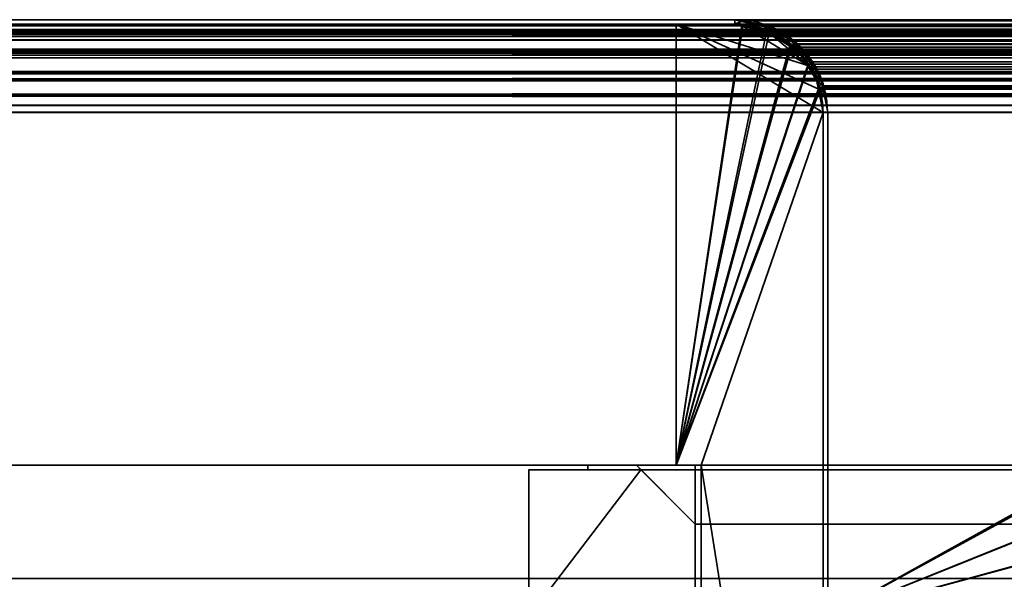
# Model space of a CAD drawing. Header units: millimetres. Extents: x -508 to 6708, y -115 to 193.
# Tile 725 of 1056: x 2562 to 2595, y 174 to 193. Entities that reach past the tile are written whole.
import ezdxf

# ---------------------------------------------------------------- set-up
doc = ezdxf.new("R2010")
doc.units = ezdxf.units.MM
doc.layers.add('151', color=7, linetype='Continuous', true_color=0xffffff)

# ---------------------------------------------------------------- blocks, each defined once
blk = doc.blocks.new('UG_SURFACE_219')
at = {"layer": '151', "color": 14, "linetype": 'Continuous', "lineweight": 35}
for points in [[(2578.85, 173.15, -4.75), (2578.85, 178.15, -4.75), (2582.65, 178.15, -4.75)], [(2582.65, 178.15, -4.75), (2584.5, 176.3, -4.75), (2584.5, 173.15, -4.75), (2578.85, 173.15, -4.75)], [(2578.85, 173.15, 2028.4), (2584.5, 173.15, 2022.75), (2584.5, 176.3, 2022.75), (2582.65, 178.15, 2024.6)], [(2582.65, 178.15, 2024.6), (2578.85, 178.15, 2028.4), (2578.85, 173.15, 2028.4)], [(2578.85, 173.15, 2028.4), (2578.85, 178.15, 2028.4), (2578.85, 178.15, -4.75), (2578.85, 173.15, -4.75)], [(2582.65, 178.15, 2024.6), (2582.65, 178.15, -4.75), (2578.85, 178.15, -4.75), (2578.85, 178.15, 2028.4)], [(2584.5, 176.3, 2022.75), (2584.5, 176.3, -4.75), (2582.65, 178.15, -4.75), (2582.65, 178.15, 2024.6)], [(2584.5, 176.3, 2022.75), (2584.5, 173.15, 2022.75), (2584.5, 173.15, -4.75), (2584.5, 176.3, -4.75)], [(2578.85, 173.15, 2028.4), (2578.85, 173.15, -4.75), (2584.5, 173.15, -4.75), (2584.5, 173.15, 2022.75)]]:
    blk.add_3dface(points, dxfattribs=at)
blk = doc.blocks.new('UG_SURFACE_220')
at = {"layer": '151', "color": 7, "linetype": 'Continuous', "lineweight": 35}
for points in [[(2582.5, 178.3, -4.75), (2582.65, 178.15, -4.75), (2580.85, 178.15, -4.75), (2580.85, 178.3, -4.75)], [(2580.85, 178.15, -4.75), (2580.85, 178.15, 2026.4), (2580.85, 178.3, 2026.4), (2580.85, 178.3, -4.75)], [(2582.5, 178.3, 2024.75), (2582.5, 178.3, -4.75), (2580.85, 178.3, -4.75), (2580.85, 178.3, 2026.4)], [(2582.65, 178.15, 2024.6), (2582.5, 178.3, 2024.75), (2580.85, 178.3, 2026.4), (2580.85, 178.15, 2026.4)], [(2582.65, 178.15, -4.75), (2582.5, 178.3, -4.75), (2582.5, 178.3, 2024.75), (2582.65, 178.15, 2024.6)], [(2582.65, 178.15, 2024.6), (2580.85, 178.15, 2026.4), (2580.85, 178.15, -4.75), (2582.65, 178.15, -4.75)]]:
    blk.add_3dface(points, dxfattribs=at)
blk = doc.blocks.new('UG_SURFACE_223')
at = {"layer": '151', "color": 14, "linetype": 'Continuous', "lineweight": 35}
for points in [[(2589, 173.15, -4.75), (2589, 178.15, -4.75), (2595.85, 178.15, -4.75), (2597.432, 177.835, -4.75)], [(2589, 173.15, 2018.25), (2589, 178.15, 2018.25), (2589, 178.15, -4.75), (2589, 173.15, -4.75)], [(2595.85, 178.15, 2011.4), (2595.85, 178.15, -4.75), (2589, 178.15, -4.75), (2589, 178.15, 2018.25)], [(2597.425, 177.748, 2009.826), (2595.85, 178.15, 2011.4), (2589, 178.15, 2018.25), (2589, 173.15, 2018.25)], [(2595.85, 178.15, -4.75), (2595.85, 178.15, 2011.4), (2597.425, 177.748, 2009.826)], [(2597.425, 177.748, 2009.826), (2597.432, 177.835, -4.75), (2595.85, 178.15, -4.75)], [(2589, 173.15, -4.75), (2597.432, 177.835, -4.75), (2597.763, 177.769, -4.75), (2598.773, 177.094, -4.75)], [(2589, 173.15, 2018.25), (2598.782, 177.074, 2008.468), (2598.248, 177.538, 2009.002), (2597.425, 177.748, 2009.826)], [(2597.763, 177.769, -4.75), (2597.432, 177.835, -4.75), (2597.425, 177.748, 2009.826)], [(2597.763, 177.769, -4.75), (2597.425, 177.748, 2009.826), (2598.248, 177.538, 2009.002)], [(2598.248, 177.538, 2009.002), (2598.773, 177.094, -4.75), (2597.763, 177.769, -4.75)], [(2598.248, 177.538, 2009.002), (2598.782, 177.074, 2008.468), (2598.773, 177.094, -4.75)], [(2598.773, 177.094, -4.75), (2599.385, 176.686, -4.75), (2599.794, 176.074, -4.75), (2589, 173.15, -4.75)], [(2599.866, 176.12, 2007.384), (2599.854, 176.145, 2007.396), (2598.782, 177.074, 2008.468), (2589, 173.15, 2018.25)], [(2599.385, 176.686, -4.75), (2598.773, 177.094, -4.75), (2598.782, 177.074, 2008.468)], [(2599.385, 176.686, -4.75), (2598.782, 177.074, 2008.468), (2599.854, 176.145, 2007.396)], [(2599.854, 176.145, 2007.396), (2599.794, 176.074, -4.75), (2599.385, 176.686, -4.75)], [(2589, 173.15, 2018.25), (2600.567, 174.772, 2006.683), (2599.866, 176.12, 2007.384)], [(2599.794, 176.074, -4.75), (2600.469, 175.063, -4.75), (2600.528, 174.772, -4.75), (2589, 173.15, -4.75)], [(2599.854, 176.145, 2007.396), (2599.866, 176.12, 2007.384), (2599.794, 176.074, -4.75)], [(2600.469, 175.063, -4.75), (2599.794, 176.074, -4.75), (2599.866, 176.12, 2007.384)], [(2600.469, 175.063, -4.75), (2599.866, 176.12, 2007.384), (2600.567, 174.772, 2006.683)], [(2600.567, 174.772, 2006.683), (2600.528, 174.772, -4.75), (2600.469, 175.063, -4.75)], [(2589, 173.15, -4.75), (2600.528, 174.772, -4.75), (2600.79, 173.452, -4.75)], [(2589, 173.15, 2018.25), (2600.802, 173.45, 2006.448), (2600.603, 174.703, 2006.647), (2600.567, 174.772, 2006.683)], [(2600.528, 174.772, -4.75), (2600.567, 174.772, 2006.683), (2600.603, 174.703, 2006.647)], [(2600.603, 174.703, 2006.647), (2600.79, 173.452, -4.75), (2600.528, 174.772, -4.75)], [(2600.603, 174.703, 2006.647), (2600.802, 173.45, 2006.448), (2600.79, 173.452, -4.75)], [(2600.79, 173.452, -4.75), (2600.85, 173.15, -4.75), (2589, 173.15, -4.75)], [(2589, 173.15, 2018.25), (2600.85, 173.15, 2006.4), (2600.802, 173.45, 2006.448)], [(2600.79, 173.452, -4.75), (2600.802, 173.45, 2006.448), (2600.85, 173.15, 2006.4)], [(2600.85, 173.15, 2006.4), (2600.85, 173.15, -4.75), (2600.79, 173.452, -4.75)], [(2589, 173.15, 2018.25), (2589, 173.15, -4.75), (2600.85, 173.15, -4.75), (2600.85, 173.15, 2006.4)]]:
    blk.add_3dface(points, dxfattribs=at)
blk = doc.blocks.new('UG_SURFACE_224')
at = {"layer": '151', "color": 7, "linetype": 'Continuous', "lineweight": 35}
for points in [[(2589, 178.3, -4.75), (2595.85, 178.3, -4.75), (2595.85, 178.15, -4.75), (2589, 178.15, -4.75)], [(2589, 178.3, 2018.25), (2589, 178.3, -4.75), (2589, 178.15, -4.75), (2589, 178.15, 2018.25)], [(2589, 178.3, 2018.25), (2595.85, 178.3, 2011.4), (2595.85, 178.3, -4.75), (2589, 178.3, -4.75)], [(2595.85, 178.3, 2011.4), (2589, 178.3, 2018.25), (2589, 178.15, 2018.25), (2595.85, 178.15, 2011.4)], [(2589, 178.15, 2018.25), (2589, 178.15, -4.75), (2595.85, 178.15, -4.75), (2595.85, 178.15, 2011.4)]]:
    blk.add_3dface(points, dxfattribs=at)
blk = doc.blocks.new('UG_SURFACE_227')
at = {"layer": '151', "color": 7, "linetype": 'Continuous', "lineweight": 35}
for points in [[(3411, 178.3, 2018.25), (2589, 178.3, 2018.25), (2589, 178.15, 2018.25), (3411, 178.15, 2018.25)], [(3404.15, 178.3, 2011.4), (2595.85, 178.3, 2011.4), (2589, 178.3, 2018.25), (3411, 178.3, 2018.25)], [(2595.85, 178.15, 2011.4), (2589, 178.15, 2018.25), (2589, 178.3, 2018.25), (2595.85, 178.3, 2011.4)], [(3404.15, 178.15, 2011.4), (3411, 178.15, 2018.25), (2589, 178.15, 2018.25), (2595.85, 178.15, 2011.4)]]:
    blk.add_3dface(points, dxfattribs=at)
blk = doc.blocks.new('UG_SURFACE_229')
at = {"layer": '151', "color": 14, "linetype": 'Continuous', "lineweight": 35}
for points in [[(2600.85, 173.15, 2006.4), (2589, 173.15, 2018.25), (2589, 178.15, 2018.25), (2595.85, 178.15, 2011.4)], [(3411, 173.15, 2018.25), (3411, 178.15, 2018.25), (2589, 178.15, 2018.25), (2589, 173.15, 2018.25)], [(3411, 178.15, 2018.25), (3404.15, 178.15, 2011.4), (2595.85, 178.15, 2011.4), (2589, 178.15, 2018.25)]]:
    blk.add_3dface(points, dxfattribs=at)
blk = doc.blocks.new('UG_SURFACE_230')
at = {"layer": '151', "color": 14, "linetype": 'Continuous', "lineweight": 35}
for points in [[(3421.15, 178.15, 2028.4), (3417.35, 178.15, 2024.6), (2582.65, 178.15, 2024.6), (2578.85, 178.15, 2028.4)], [(3421.15, 173.15, 2028.4), (3421.15, 178.15, 2028.4), (2578.85, 178.15, 2028.4), (2578.85, 173.15, 2028.4)], [(2578.85, 173.15, 2028.4), (2578.85, 178.15, 2028.4), (2582.65, 178.15, 2024.6)], [(2582.65, 178.15, 2024.6), (2584.5, 176.3, 2022.75), (2584.5, 173.15, 2022.75), (2578.85, 173.15, 2028.4)], [(3415.5, 176.3, 2022.75), (2584.5, 176.3, 2022.75), (2582.65, 178.15, 2024.6), (3417.35, 178.15, 2024.6)], [(3415.5, 176.3, 2022.75), (3415.5, 173.15, 2022.75), (2584.5, 173.15, 2022.75), (2584.5, 176.3, 2022.75)]]:
    blk.add_3dface(points, dxfattribs=at)
blk = doc.blocks.new('UG_SURFACE_231')
at = {"layer": '151', "color": 252, "linetype": 'Continuous', "lineweight": 35}
for points in [[(2584.5, 178.3, -4.75), (2584.5, 176.3, -4.75), (2582.5, 178.3, -4.75)], [(2582.5, 178.3, -4.75), (2584.5, 176.3, -4.75), (2584.5, 176.3, 2022.75), (2582.5, 178.3, 2024.75)], [(2582.5, 178.3, 2024.75), (2584.5, 176.3, 2022.75), (3415.5, 176.3, 2022.75), (3417.5, 178.3, 2024.75)], [(2582.5, 178.3, 2024.75), (3417.5, 178.3, 2024.75), (3415.5, 178.3, 2022.75), (2584.5, 178.3, 2022.75)], [(2584.5, 178.3, 2022.75), (2584.5, 178.3, -4.75), (2582.5, 178.3, -4.75), (2582.5, 178.3, 2024.75)], [(2584.5, 176.3, -4.75), (2584.5, 178.3, -4.75), (2584.5, 178.3, 2022.75), (2584.5, 176.3, 2022.75)], [(2584.5, 176.3, 2022.75), (2584.5, 178.3, 2022.75), (3415.5, 178.3, 2022.75), (3415.5, 176.3, 2022.75)]]:
    blk.add_3dface(points, dxfattribs=at)
blk = doc.blocks.new('UG_SURFACE_232')
at = {"layer": '151', "color": 7, "linetype": 'Continuous', "lineweight": 35}
for points in [[(2580.85, 178.15, 2026.4), (3419.15, 178.15, 2026.4), (3419.15, 178.3, 2026.4), (2580.85, 178.3, 2026.4)], [(3419.15, 178.3, 2026.4), (3417.5, 178.3, 2024.75), (2582.5, 178.3, 2024.75), (2580.85, 178.3, 2026.4)], [(2580.85, 178.15, 2026.4), (2580.85, 178.3, 2026.4), (2582.5, 178.3, 2024.75), (2582.65, 178.15, 2024.6)], [(2582.65, 178.15, 2024.6), (2582.5, 178.3, 2024.75), (3417.5, 178.3, 2024.75), (3417.35, 178.15, 2024.6)], [(3419.15, 178.15, 2026.4), (2580.85, 178.15, 2026.4), (2582.65, 178.15, 2024.6), (3417.35, 178.15, 2024.6)]]:
    blk.add_3dface(points, dxfattribs=at)
blk = doc.blocks.new('UG_SURFACE_241')
at = {"layer": '151', "color": 7, "linetype": 'Continuous', "lineweight": 35}
for points in [[(2585.85, 193.45, 2021.4), (2585.85, 193.45, -4.75), (2531.85, 193.45, -4.75), (2531.85, 193.45, 2075.4)], [(2531.85, 193.45, -4.75), (2585.85, 193.45, -4.75), (2585.85, 193.3, -4.75), (2531.85, 193.3, -4.75)], [(2531.85, 193.3, 2075.4), (2585.85, 193.3, 2021.4), (2585.85, 193.45, 2021.4), (2531.85, 193.45, 2075.4)], [(2585.85, 193.45, 2021.4), (2586.929, 193.246, -4.75), (2586.022, 193.418, -4.75)], [(2586.929, 193.246, -4.75), (2585.85, 193.45, 2021.4), (2587, 193.156, 2020.25)], [(2586.022, 193.418, -4.75), (2585.85, 193.45, -4.75), (2585.85, 193.45, 2021.4)], [(2586.014, 193.269, -4.75), (2585.85, 193.3, -4.75), (2585.85, 193.45, -4.75), (2586.022, 193.418, -4.75)], [(2587, 193.156, 2020.25), (2585.85, 193.45, 2021.4), (2585.85, 193.3, 2021.4), (2586.948, 193.037, 2020.302)], [(2586.877, 193.103, -4.75), (2586.014, 193.269, -4.75), (2586.022, 193.418, -4.75), (2586.929, 193.246, -4.75)], [(2585.85, 193.3, 2021.4), (2531.85, 193.3, 2075.4), (2531.85, 193.3, -4.75), (2585.85, 193.3, -4.75)], [(2585.85, 193.3, -4.75), (2586.014, 193.269, -4.75), (2586.948, 193.037, 2020.302)], [(2586.948, 193.037, 2020.302), (2585.85, 193.3, 2021.4), (2585.85, 193.3, -4.75)], [(2586.014, 193.269, -4.75), (2586.877, 193.103, -4.75), (2586.948, 193.037, 2020.302)], [(2586.946, 193.09, -4.75), (2586.877, 193.103, -4.75), (2586.929, 193.246, -4.75), (2587, 193.233, -4.75)], [(2586.948, 193.037, 2020.302), (2586.877, 193.103, -4.75), (2586.946, 193.09, -4.75)], [(2587, 193.156, 2020.25), (2587, 193.233, -4.75), (2586.929, 193.246, -4.75)], [(2586.952, 193.086, -4.75), (2586.946, 193.09, -4.75), (2587, 193.233, -4.75), (2587.008, 193.227, -4.75)], [(2586.946, 193.09, -4.75), (2586.952, 193.086, -4.75), (2586.948, 193.037, 2020.302)], [(2586.948, 193.037, 2020.302), (2587.21, 192.974, 2020.04), (2587.361, 193.064, 2019.889), (2587, 193.156, 2020.25)], [(2587.21, 192.974, 2020.04), (2586.948, 193.037, 2020.302), (2586.952, 193.086, -4.75)], [(2587.008, 193.227, -4.75), (2587.735, 192.751, -4.75), (2587.645, 192.634, -4.75), (2586.952, 193.086, -4.75)], [(2586.952, 193.086, -4.75), (2587.645, 192.634, -4.75), (2587.964, 192.402, 2019.286)], [(2587.964, 192.402, 2019.286), (2587.21, 192.974, 2020.04), (2586.952, 193.086, -4.75)], [(2587, 193.156, 2020.25), (2587.008, 193.227, -4.75), (2587, 193.233, -4.75)], [(2587.735, 192.751, -4.75), (2587.008, 193.227, -4.75), (2587, 193.156, 2020.25)], [(2587.735, 192.751, -4.75), (2587, 193.156, 2020.25), (2587.361, 193.064, 2019.889)], [(2588.051, 192.466, 2019.199), (2587.361, 193.064, 2019.889), (2587.21, 192.974, 2020.04), (2587.964, 192.402, 2019.286)], [(2587.361, 193.064, 2019.889), (2588.077, 192.527, -4.75), (2587.735, 192.751, -4.75)], [(2587.361, 193.064, 2019.889), (2588.051, 192.466, 2019.199), (2588.077, 192.527, -4.75)], [(2587.971, 192.421, -4.75), (2587.645, 192.634, -4.75), (2587.735, 192.751, -4.75), (2588.077, 192.527, -4.75)], [(2587.645, 192.634, -4.75), (2587.971, 192.421, -4.75), (2587.964, 192.402, 2019.286)], [(2587.964, 192.402, 2019.286), (2588.06, 192.329, 2019.19), (2588.051, 192.466, 2019.199)], [(2588.06, 192.329, 2019.19), (2587.964, 192.402, 2019.286), (2587.971, 192.421, -4.75)], [(2588.077, 192.527, -4.75), (2588.372, 192.086, -4.75), (2588.253, 192.002, -4.75), (2587.971, 192.421, -4.75)], [(2587.971, 192.421, -4.75), (2588.554, 191.599, 2018.696), (2588.06, 192.329, 2019.19)], [(2587.971, 192.421, -4.75), (2588.253, 192.002, -4.75), (2588.622, 191.393, 2018.628)], [(2588.622, 191.393, 2018.628), (2588.554, 191.599, 2018.696), (2587.971, 192.421, -4.75)], [(2588.372, 192.086, -4.75), (2588.077, 192.527, -4.75), (2588.051, 192.466, 2019.199)], [(2588.051, 192.466, 2019.199), (2588.763, 191.499, -4.75), (2588.372, 192.086, -4.75)], [(2588.763, 191.499, -4.75), (2588.051, 192.466, 2019.199), (2588.372, 192.187, 2018.878)], [(2588.372, 192.187, 2018.878), (2588.051, 192.466, 2019.199), (2588.06, 192.329, 2019.19), (2588.554, 191.599, 2018.696)], [(2588.605, 191.48, -4.75), (2588.253, 192.002, -4.75), (2588.372, 192.086, -4.75), (2588.763, 191.499, -4.75)], [(2588.372, 192.187, 2018.878), (2588.771, 191.458, -4.75), (2588.763, 191.499, -4.75)], [(2588.372, 192.187, 2018.878), (2588.76, 191.44, 2018.49), (2588.771, 191.458, -4.75)], [(2588.554, 191.599, 2018.696), (2588.76, 191.44, 2018.49), (2588.372, 192.187, 2018.878)], [(2588.253, 192.002, -4.75), (2588.605, 191.48, -4.75), (2588.622, 191.393, 2018.628)], [(2588.76, 191.44, 2018.49), (2588.554, 191.599, 2018.696), (2588.622, 191.393, 2018.628)], [(2588.622, 191.401, -4.75), (2588.605, 191.48, -4.75), (2588.763, 191.499, -4.75), (2588.771, 191.458, -4.75)], [(2588.605, 191.48, -4.75), (2588.622, 191.401, -4.75), (2588.622, 191.393, 2018.628)], [(2588.771, 191.458, -4.75), (2588.813, 191.246, -4.75), (2588.664, 191.199, -4.75), (2588.622, 191.401, -4.75)], [(2588.622, 191.393, 2018.628), (2588.795, 190.871, 2018.455), (2588.844, 191.279, 2018.406), (2588.76, 191.44, 2018.49)], [(2588.622, 191.401, -4.75), (2588.664, 191.199, -4.75), (2588.85, 190.3, 2018.4)], [(2588.85, 190.3, 2018.4), (2588.795, 190.871, 2018.455), (2588.622, 191.401, -4.75)], [(2588.795, 190.871, 2018.455), (2588.622, 191.393, 2018.628), (2588.622, 191.401, -4.75)], [(2588.813, 191.246, -4.75), (2588.771, 191.458, -4.75), (2588.76, 191.44, 2018.49)], [(2588.813, 191.246, -4.75), (2588.76, 191.44, 2018.49), (2588.844, 191.279, 2018.406)], [(2588.85, 190.3, -4.75), (2588.664, 191.199, -4.75), (2588.813, 191.246, -4.75), (2589, 190.3, -4.75)], [(2588.664, 191.199, -4.75), (2588.85, 190.3, -4.75), (2588.85, 190.3, 2018.4)], [(2589, 190.3, 2018.25), (2588.844, 191.279, 2018.406), (2588.795, 190.871, 2018.455), (2588.85, 190.3, 2018.4)], [(2588.844, 191.279, 2018.406), (2589, 190.3, -4.75), (2588.813, 191.246, -4.75)], [(2588.844, 191.279, 2018.406), (2589, 190.3, 2018.25), (2589, 190.3, -4.75)], [(2589, 190.3, -4.75), (2589, 152.3, -4.75), (2588.85, 152.3, -4.75), (2588.85, 190.3, -4.75)], [(2588.85, 152.3, 2018.4), (2588.85, 190.3, 2018.4), (2588.85, 190.3, -4.75), (2588.85, 152.3, -4.75)], [(2588.85, 190.3, 2018.4), (2588.85, 152.3, 2018.4), (2589, 152.3, 2018.25), (2589, 190.3, 2018.25)], [(2589, 152.3, -4.75), (2589, 190.3, -4.75), (2589, 190.3, 2018.25), (2589, 152.3, 2018.25)]]:
    blk.add_3dface(points, dxfattribs=at)
blk = doc.blocks.new('UG_SURFACE_242')
at = {"layer": '151', "color": 41, "linetype": 'Continuous', "lineweight": 35}
for points in [[(2533.85, 193.3, -4.75), (2583.85, 193.3, -4.75), (2583.85, 178.3, -4.75), (2533.85, 178.3, -4.75)], [(2583.85, 193.3, 2023.4), (2583.85, 193.3, -4.75), (2533.85, 193.3, -4.75), (2533.85, 193.3, 2073.4)], [(2583.85, 178.3, 2023.4), (2583.85, 193.3, 2023.4), (2533.85, 193.3, 2073.4), (2533.85, 178.3, 2073.4)], [(2583.85, 178.3, -4.75), (2583.85, 193.3, -4.75), (2583.85, 193.3, 2023.4), (2583.85, 178.3, 2023.4)], [(2533.85, 178.3, 2073.4), (2533.85, 178.3, -4.75), (2583.85, 178.3, -4.75), (2583.85, 178.3, 2023.4)]]:
    blk.add_3dface(points, dxfattribs=at)
blk = doc.blocks.new('UG_SURFACE_243')
at = {"layer": '151', "color": 14, "linetype": 'Continuous', "lineweight": 35}
for points in [[(2583.85, 193.3, -4.75), (2583.85, 178.3, -4.75), (2583.85, 178.3, 2023.4), (2583.85, 193.3, 2023.4)], [(2583.85, 178.3, -4.75), (2583.85, 193.3, -4.75), (2585.85, 193.3, -4.75), (2586.12, 193.246, -4.75)], [(2583.85, 193.3, 2023.4), (2588.726, 191.077, 2018.524), (2588.701, 191.232, 2018.548), (2588.364, 191.882, 2018.886)], [(2583.85, 193.3, 2023.4), (2583.85, 178.3, 2023.4), (2584.7, 178.3, 2022.55), (2588.85, 190.3, 2018.4)], [(2588.85, 190.3, 2018.4), (2588.726, 191.077, 2018.524), (2583.85, 193.3, 2023.4)], [(2586.121, 193.231, 2021.129), (2585.85, 193.3, 2021.4), (2583.85, 193.3, 2023.4), (2588.364, 191.882, 2018.886)], [(2585.85, 193.3, 2021.4), (2585.85, 193.3, -4.75), (2583.85, 193.3, -4.75), (2583.85, 193.3, 2023.4)], [(2586.12, 193.246, -4.75), (2586.998, 193.072, -4.75), (2587.018, 193.059, -4.75), (2583.85, 178.3, -4.75)], [(2583.85, 178.3, -4.75), (2587.018, 193.059, -4.75), (2587.771, 192.555, -4.75)], [(2585.85, 193.3, -4.75), (2585.85, 193.3, 2021.4), (2586.121, 193.231, 2021.129)], [(2586.121, 193.231, 2021.129), (2586.12, 193.246, -4.75), (2585.85, 193.3, -4.75)], [(2586.12, 193.246, -4.75), (2586.121, 193.231, 2021.129), (2587.012, 193.003, 2020.238)], [(2587.012, 193.003, 2020.238), (2586.998, 193.072, -4.75), (2586.12, 193.246, -4.75)], [(2587.012, 193.003, 2020.238), (2586.121, 193.231, 2021.129), (2588.364, 191.882, 2018.886)], [(2587.012, 193.003, 2020.238), (2587.018, 193.059, -4.75), (2586.998, 193.072, -4.75)], [(2587.018, 193.059, -4.75), (2587.012, 193.003, 2020.238), (2587.289, 192.933, 2019.961)], [(2587.289, 192.933, 2019.961), (2587.771, 192.555, -4.75), (2587.018, 193.059, -4.75)], [(2587.012, 193.003, 2020.238), (2588.364, 191.882, 2018.886), (2588.252, 192.097, 2018.998), (2587.763, 192.521, 2019.487)], [(2587.763, 192.521, 2019.487), (2587.289, 192.933, 2019.961), (2587.012, 193.003, 2020.238)], [(2587.289, 192.933, 2019.961), (2587.763, 192.521, 2019.487), (2587.771, 192.555, -4.75)], [(2583.85, 178.3, -4.75), (2587.771, 192.555, -4.75), (2587.971, 192.421, -4.75), (2588.338, 191.873, -4.75)], [(2587.971, 192.421, -4.75), (2587.771, 192.555, -4.75), (2587.763, 192.521, 2019.487)], [(2587.971, 192.421, -4.75), (2587.763, 192.521, 2019.487), (2588.252, 192.097, 2018.998)], [(2588.252, 192.097, 2018.998), (2588.338, 191.873, -4.75), (2587.971, 192.421, -4.75)], [(2588.252, 192.097, 2018.998), (2588.364, 191.882, 2018.886), (2588.338, 191.873, -4.75)], [(2583.85, 178.3, -4.75), (2588.338, 191.873, -4.75), (2588.622, 191.448, -4.75), (2588.696, 191.073, -4.75)], [(2588.622, 191.448, -4.75), (2588.338, 191.873, -4.75), (2588.364, 191.882, 2018.886)], [(2588.622, 191.448, -4.75), (2588.364, 191.882, 2018.886), (2588.701, 191.232, 2018.548)], [(2588.701, 191.232, 2018.548), (2588.696, 191.073, -4.75), (2588.622, 191.448, -4.75)], [(2588.696, 191.073, -4.75), (2588.85, 190.3, -4.75), (2584.7, 178.3, -4.75), (2583.85, 178.3, -4.75)], [(2588.701, 191.232, 2018.548), (2588.726, 191.077, 2018.524), (2588.696, 191.073, -4.75)], [(2588.696, 191.073, -4.75), (2588.726, 191.077, 2018.524), (2588.85, 190.3, 2018.4)], [(2588.85, 190.3, 2018.4), (2588.85, 190.3, -4.75), (2588.696, 191.073, -4.75)], [(2584.7, 178.3, -4.75), (2588.85, 190.3, -4.75), (2588.85, 152.15, -4.75)], [(2588.85, 152.15, 2018.4), (2588.85, 190.3, 2018.4), (2584.7, 178.3, 2022.55)], [(2588.85, 152.15, -4.75), (2588.85, 190.3, -4.75), (2588.85, 190.3, 2018.4), (2588.85, 152.15, 2018.4)], [(2583.85, 178.3, 2023.4), (2583.85, 178.3, -4.75), (2584.7, 178.3, -4.75), (2584.7, 178.3, 2022.55)], [(2584.7, 178.3, -4.75), (2584.7, 149.3, -4.75), (2584.7, 149.3, 2022.55), (2584.7, 178.3, 2022.55)], [(2588.85, 152.15, -4.75), (2586, 149.3, -4.75), (2584.7, 149.3, -4.75), (2584.7, 178.3, -4.75)], [(2584.7, 178.3, 2022.55), (2584.7, 149.3, 2022.55), (2586, 149.3, 2021.25), (2588.85, 152.15, 2018.4)], [(2586, 149.3, -4.75), (2588.85, 152.15, -4.75), (2588.85, 152.15, 2018.4), (2586, 149.3, 2021.25)], [(2584.7, 149.3, 2022.55), (2584.7, 149.3, -4.75), (2586, 149.3, -4.75), (2586, 149.3, 2021.25)]]:
    blk.add_3dface(points, dxfattribs=at)
blk = doc.blocks.new('UG_SURFACE_244')
at = {"layer": '151', "color": 7, "linetype": 'Continuous', "lineweight": 35}
for points in [[(2530.95, 193.234, 2076.3), (3469.057, 193.293, 2076.308), (3468.15, 193.45, 2075.4)], [(3468.15, 193.45, 2075.4), (2531.85, 193.45, 2075.4), (2530.95, 193.234, 2076.3)], [(3468.15, 193.45, 2075.4), (3414.15, 193.45, 2021.4), (2585.85, 193.45, 2021.4), (2531.85, 193.45, 2075.4)], [(2585.85, 193.3, 2021.4), (2531.85, 193.3, 2075.4), (2531.85, 193.45, 2075.4), (2585.85, 193.45, 2021.4)], [(2586.097, 193.407, 2021.153), (2585.85, 193.45, 2021.4), (3414.15, 193.45, 2021.4)], [(2585.85, 193.3, 2021.4), (2585.85, 193.45, 2021.4), (2586.097, 193.407, 2021.153)], [(2586.097, 193.407, 2021.153), (2586.908, 193.267, 2020.342), (2586.857, 193.126, 2020.393), (2585.85, 193.3, 2021.4)], [(3414.15, 193.45, 2021.4), (3413.906, 193.391, 2021.156), (2586.097, 193.407, 2021.153)], [(2586.908, 193.267, 2020.342), (2586.097, 193.407, 2021.153), (3413.906, 193.391, 2021.156)], [(2586.908, 193.267, 2020.342), (3413.906, 193.391, 2021.156), (3413.014, 193.178, 2020.264)], [(2530.12, 192.878, 2077.13), (3469.88, 192.864, 2077.13), (3469.208, 193.267, 2076.458)], [(2530.422, 193.108, 2076.828), (2530.12, 192.878, 2077.13), (3469.208, 193.267, 2076.458)], [(2530.422, 193.108, 2076.828), (3469.208, 193.267, 2076.458), (3469.057, 193.293, 2076.308)], [(3469.057, 193.293, 2076.308), (2530.95, 193.234, 2076.3), (2530.422, 193.108, 2076.828)], [(3470.17, 192.518, 2077.42), (2530.49, 192.974, 2076.76), (2530.752, 193.037, 2076.499)], [(2530.752, 193.037, 2076.499), (2531.85, 193.3, 2075.4), (3468.15, 193.3, 2075.4)], [(3468.15, 193.3, 2075.4), (3469.157, 193.126, 2076.407), (2530.752, 193.037, 2076.499)], [(3469.157, 193.126, 2076.407), (3469.25, 193.07, 2076.5), (2530.752, 193.037, 2076.499)], [(2530.752, 193.037, 2076.499), (3469.25, 193.07, 2076.5), (3470.17, 192.518, 2077.42)], [(3468.15, 193.3, 2075.4), (2531.85, 193.3, 2075.4), (2585.85, 193.3, 2021.4), (3414.15, 193.3, 2021.4)], [(3414.15, 193.3, 2021.4), (2585.85, 193.3, 2021.4), (2586.857, 193.126, 2020.393)], [(2586.857, 193.126, 2020.393), (3413.052, 193.037, 2020.302), (3414.15, 193.3, 2021.4)], [(2586.95, 193.07, 2020.3), (2586.857, 193.126, 2020.393), (2586.908, 193.267, 2020.342), (2586.988, 193.219, 2020.262)], [(2586.857, 193.126, 2020.393), (2586.95, 193.07, 2020.3), (3413.052, 193.037, 2020.302)], [(3413.014, 193.178, 2020.264), (2586.988, 193.219, 2020.262), (2586.908, 193.267, 2020.342)], [(2586.988, 193.219, 2020.262), (2587.814, 192.723, 2019.436), (2587.871, 192.518, 2019.379), (2586.95, 193.07, 2020.3)], [(3412.79, 192.974, 2020.04), (2586.95, 193.07, 2020.3), (2587.871, 192.518, 2019.379)], [(3412.79, 192.974, 2020.04), (3413.052, 193.037, 2020.302), (2586.95, 193.07, 2020.3)], [(2586.988, 193.219, 2020.262), (3413.014, 193.178, 2020.264), (3412.722, 193.108, 2019.972)], [(3412.722, 193.108, 2019.972), (2587.814, 192.723, 2019.436), (2586.988, 193.219, 2020.262)], [(3412.722, 193.108, 2019.972), (3412.193, 192.706, 2019.443), (2587.814, 192.723, 2019.436)], [(3469.88, 192.864, 2077.13), (2530.12, 192.878, 2077.13), (2529.529, 192.43, 2077.721)], [(2529.529, 192.43, 2077.721), (3470.272, 192.628, 2077.522), (3469.88, 192.864, 2077.13)], [(3470.262, 192.403, 2077.512), (2529.735, 192.4, 2077.515), (2530.49, 192.974, 2076.76)], [(3470.17, 192.518, 2077.42), (3470.262, 192.403, 2077.512), (2530.49, 192.974, 2076.76)], [(2587.972, 192.628, 2019.278), (2587.814, 192.723, 2019.436), (3412.193, 192.706, 2019.443)], [(2587.814, 192.723, 2019.436), (2587.972, 192.628, 2019.278), (2587.871, 192.518, 2019.379)], [(2587.871, 192.518, 2019.379), (3412.034, 192.4, 2019.284), (3412.79, 192.974, 2020.04)], [(2587.972, 192.628, 2019.278), (3412.193, 192.706, 2019.443), (3411.829, 192.43, 2019.079)], [(2529.529, 192.43, 2077.721), (2529.407, 192.249, 2077.843), (3470.587, 192.233, 2077.837)], [(2529.529, 192.43, 2077.721), (3470.587, 192.233, 2077.837), (3470.272, 192.628, 2077.522)], [(3470.763, 191.773, 2078.013), (2529.64, 192.329, 2077.61), (2529.735, 192.4, 2077.515)], [(2529.735, 192.4, 2077.515), (3470.262, 192.403, 2077.512), (3470.763, 191.773, 2078.013)], [(2587.962, 192.402, 2019.288), (2587.871, 192.518, 2019.379), (2587.972, 192.628, 2019.278)], [(2587.871, 192.518, 2019.379), (2587.962, 192.402, 2019.288), (3412.034, 192.4, 2019.284)], [(2587.972, 192.628, 2019.278), (2588.459, 192.016, 2018.791), (2588.464, 191.773, 2018.786), (2587.962, 192.402, 2019.288)], [(2587.962, 192.402, 2019.288), (3411.446, 191.599, 2018.696), (3411.94, 192.329, 2019.19)], [(3411.446, 191.599, 2018.696), (2587.962, 192.402, 2019.288), (2588.464, 191.773, 2018.786)], [(3411.94, 192.329, 2019.19), (3412.034, 192.4, 2019.284), (2587.962, 192.402, 2019.288)], [(3411.829, 192.43, 2019.079), (2588.459, 192.016, 2018.791), (2587.972, 192.628, 2019.278)], [(3411.829, 192.43, 2019.079), (3411.546, 192.012, 2018.796), (2588.459, 192.016, 2018.791)], [(3470.587, 192.233, 2077.837), (2529.407, 192.249, 2077.843), (2529.011, 191.664, 2078.239)], [(2529.011, 191.664, 2078.239), (3470.894, 191.847, 2078.144), (3470.587, 192.233, 2077.837)], [(2529.146, 191.599, 2078.104), (2529.64, 192.329, 2077.61), (3470.763, 191.773, 2078.013)], [(2588.594, 191.847, 2018.656), (2588.459, 192.016, 2018.791), (3411.546, 192.012, 2018.796)], [(2588.459, 192.016, 2018.791), (2588.594, 191.847, 2018.656), (2588.464, 191.773, 2018.786)], [(2588.594, 191.847, 2018.656), (3411.546, 192.012, 2018.796), (3411.311, 191.664, 2018.561)], [(2528.933, 191.429, 2078.317), (3471.067, 191.425, 2078.317), (3470.894, 191.847, 2078.144)], [(2529.011, 191.664, 2078.239), (2528.933, 191.429, 2078.317), (3470.894, 191.847, 2078.144)], [(3470.763, 191.773, 2078.013), (2529.077, 191.391, 2078.173), (2529.146, 191.599, 2078.104)], [(3470.763, 191.773, 2078.013), (3470.922, 191.387, 2078.172), (2529.077, 191.391, 2078.173)], [(2588.622, 191.386, 2018.628), (2588.464, 191.773, 2018.786), (2588.594, 191.847, 2018.656), (2588.858, 191.202, 2018.392)], [(2588.464, 191.773, 2018.786), (3411.377, 191.391, 2018.627), (3411.446, 191.599, 2018.696)], [(2588.464, 191.773, 2018.786), (2588.622, 191.386, 2018.628), (3411.377, 191.391, 2018.627)], [(3411.311, 191.664, 2018.561), (2588.858, 191.202, 2018.392), (2588.594, 191.847, 2018.656)], [(3471.067, 191.425, 2078.317), (2528.933, 191.429, 2078.317), (2528.758, 190.9, 2078.492)], [(2528.758, 190.9, 2078.492), (3471.19, 191.124, 2078.44), (3471.067, 191.425, 2078.317)], [(2528.905, 190.871, 2078.345), (2529.077, 191.391, 2078.173), (3470.922, 191.387, 2078.172)], [(3470.922, 191.387, 2078.172), (3471.045, 191.085, 2078.295), (2528.905, 190.871, 2078.345)], [(3411.205, 190.871, 2018.455), (3411.377, 191.391, 2018.627), (2588.622, 191.386, 2018.628)], [(3411.205, 190.871, 2018.455), (2588.622, 191.386, 2018.628), (2588.745, 191.085, 2018.505)], [(2588.858, 191.202, 2018.392), (2588.745, 191.085, 2018.505), (2588.622, 191.386, 2018.628)], [(3411.311, 191.664, 2018.561), (3411.155, 191.193, 2018.405), (2588.858, 191.202, 2018.392)], [(2528.758, 190.9, 2078.492), (3471.267, 190.544, 2078.517), (3471.19, 191.124, 2078.44)], [(3471.045, 191.085, 2078.295), (3471.15, 190.3, 2078.4), (2528.905, 190.871, 2078.345)], [(2588.858, 191.202, 2018.392), (2588.89, 191.124, 2018.36), (2588.745, 191.085, 2018.505)], [(2588.85, 190.3, 2018.4), (2588.745, 191.085, 2018.505), (2588.89, 191.124, 2018.36), (2589, 190.3, 2018.25)], [(2588.745, 191.085, 2018.505), (3411.15, 190.3, 2018.4), (3411.205, 190.871, 2018.455)], [(2588.745, 191.085, 2018.505), (2588.85, 190.3, 2018.4), (3411.15, 190.3, 2018.4)], [(2588.89, 191.124, 2018.36), (2588.858, 191.202, 2018.392), (3411.155, 191.193, 2018.405)], [(2588.89, 191.124, 2018.36), (3411.155, 191.193, 2018.405), (3411.058, 190.9, 2018.308)], [(3411.058, 190.9, 2018.308), (2589, 190.3, 2018.25), (2588.89, 191.124, 2018.36)], [(2528.758, 190.9, 2078.492), (2528.724, 190.548, 2078.526), (3471.267, 190.544, 2078.517)], [(3471.15, 190.3, 2078.4), (2528.85, 190.3, 2078.4), (2528.905, 190.871, 2078.345)], [(3411.058, 190.9, 2018.308), (3411, 190.3, 2018.25), (2589, 190.3, 2018.25)], [(3471.267, 190.544, 2078.517), (2528.724, 190.548, 2078.526), (2528.7, 190.3, 2078.55)], [(2528.7, 190.3, 2078.55), (3471.3, 190.3, 2078.55), (3471.267, 190.544, 2078.517)], [(2528.7, 190.3, 2078.55), (2528.7, 174.45, 2078.55), (3471.3, 174.45, 2078.55), (3471.3, 190.3, 2078.55)], [(3471.15, 190.3, 2078.4), (3471.15, 174.45, 2078.4), (2528.85, 174.45, 2078.4), (2528.85, 190.3, 2078.4)], [(3411.15, 152.3, 2018.4), (3411.15, 190.3, 2018.4), (2588.85, 190.3, 2018.4), (2588.85, 152.3, 2018.4)], [(2589, 190.3, 2018.25), (2589, 152.3, 2018.25), (2588.85, 152.3, 2018.4), (2588.85, 190.3, 2018.4)], [(2589, 152.3, 2018.25), (2589, 190.3, 2018.25), (3411, 190.3, 2018.25), (3411, 152.3, 2018.25)], [(3471.15, 174.45, 2078.4), (3471.3, 174.45, 2078.55), (2528.7, 174.45, 2078.55), (2528.85, 174.45, 2078.4)]]:
    blk.add_3dface(points, dxfattribs=at)
blk = doc.blocks.new('UG_SURFACE_245')
at = {"layer": '151', "color": 14, "linetype": 'Continuous', "lineweight": 35}
for points in [[(2583.85, 193.3, 2023.4), (2583.85, 178.3, 2023.4), (3416.15, 178.3, 2023.4), (3416.15, 193.3, 2023.4)], [(2583.85, 178.3, 2023.4), (2583.85, 193.3, 2023.4), (2585.85, 193.3, 2021.4), (2586.086, 193.259, 2021.164)], [(3416.15, 193.3, 2023.4), (3414.15, 193.3, 2021.4), (2585.85, 193.3, 2021.4), (2583.85, 193.3, 2023.4)], [(2586.086, 193.259, 2021.164), (2586.857, 193.126, 2020.393), (2586.934, 193.08, 2020.316), (2583.85, 178.3, 2023.4)], [(2583.85, 178.3, 2023.4), (2586.934, 193.08, 2020.316), (2587.72, 192.608, 2019.53)], [(2586.086, 193.259, 2021.164), (2585.85, 193.3, 2021.4), (3414.15, 193.3, 2021.4)], [(3414.15, 193.3, 2021.4), (3413.917, 193.244, 2021.167), (2586.086, 193.259, 2021.164)], [(2586.857, 193.126, 2020.393), (2586.086, 193.259, 2021.164), (3413.917, 193.244, 2021.167)], [(2586.857, 193.126, 2020.393), (3413.917, 193.244, 2021.167), (3413.068, 193.041, 2020.318)], [(3413.068, 193.041, 2020.318), (2586.934, 193.08, 2020.316), (2586.857, 193.126, 2020.393)], [(2586.934, 193.08, 2020.316), (3413.068, 193.041, 2020.318), (3412.79, 192.974, 2020.04)], [(3412.79, 192.974, 2020.04), (2587.72, 192.608, 2019.53), (2586.934, 193.08, 2020.316)], [(3412.79, 192.974, 2020.04), (3412.286, 192.592, 2019.536), (2587.72, 192.608, 2019.53)], [(2587.72, 192.608, 2019.53), (2587.871, 192.518, 2019.379), (2588.335, 191.934, 2018.915), (2583.85, 178.3, 2023.4)], [(2587.871, 192.518, 2019.379), (2587.72, 192.608, 2019.53), (3412.286, 192.592, 2019.536)], [(2587.871, 192.518, 2019.379), (3412.286, 192.592, 2019.536), (3411.94, 192.329, 2019.19)], [(3411.94, 192.329, 2019.19), (2588.335, 191.934, 2018.915), (2587.871, 192.518, 2019.379)], [(3411.94, 192.329, 2019.19), (3411.67, 191.93, 2018.92), (2588.335, 191.934, 2018.915)], [(2588.335, 191.934, 2018.915), (2588.464, 191.773, 2018.786), (2588.715, 191.159, 2018.535), (2583.85, 178.3, 2023.4)], [(2588.464, 191.773, 2018.786), (2588.335, 191.934, 2018.915), (3411.67, 191.93, 2018.92)], [(2588.464, 191.773, 2018.786), (3411.67, 191.93, 2018.92), (3411.446, 191.599, 2018.696)], [(3411.446, 191.599, 2018.696), (2588.715, 191.159, 2018.535), (2588.464, 191.773, 2018.786)], [(3411.446, 191.599, 2018.696), (3411.297, 191.151, 2018.547), (2588.715, 191.159, 2018.535)], [(2583.85, 178.3, 2023.4), (2588.715, 191.159, 2018.535), (2588.745, 191.085, 2018.505)], [(2588.745, 191.085, 2018.505), (2588.85, 190.3, 2018.4), (2584.7, 178.3, 2022.55), (2583.85, 178.3, 2023.4)], [(2588.745, 191.085, 2018.505), (2588.715, 191.159, 2018.535), (3411.297, 191.151, 2018.547)], [(2588.745, 191.085, 2018.505), (3411.297, 191.151, 2018.547), (3411.205, 190.871, 2018.455)], [(3411.205, 190.871, 2018.455), (2588.85, 190.3, 2018.4), (2588.745, 191.085, 2018.505)], [(3411.205, 190.871, 2018.455), (3411.15, 190.3, 2018.4), (2588.85, 190.3, 2018.4)], [(2584.7, 178.3, 2022.55), (2588.85, 190.3, 2018.4), (2588.85, 152.15, 2018.4)], [(2588.85, 152.15, 2018.4), (2588.85, 190.3, 2018.4), (3411.15, 190.3, 2018.4), (3411.15, 152.15, 2018.4)], [(3415.3, 178.3, 2022.55), (3416.15, 178.3, 2023.4), (2583.85, 178.3, 2023.4), (2584.7, 178.3, 2022.55)], [(2584.7, 178.3, 2022.55), (2584.7, 149.3, 2022.55), (3415.3, 149.3, 2022.55), (3415.3, 178.3, 2022.55)], [(2588.85, 152.15, 2018.4), (2586, 149.3, 2021.25), (2584.7, 149.3, 2022.55), (2584.7, 178.3, 2022.55)]]:
    blk.add_3dface(points, dxfattribs=at)
blk = doc.blocks.new('UG_SURFACE_246')
at = {"layer": '151', "color": 14, "linetype": 'Continuous', "lineweight": 35}
for points in [[(2530.202, 192.755, 2077.048), (3469.798, 192.741, 2077.048), (3469.157, 193.126, 2076.407)], [(2530.49, 192.974, 2076.76), (2530.202, 192.755, 2077.048), (3469.157, 193.126, 2076.407)], [(2530.49, 192.974, 2076.76), (3469.157, 193.126, 2076.407), (3469.014, 193.151, 2076.264)], [(3469.014, 193.151, 2076.264), (2530.993, 193.095, 2076.257), (2530.49, 192.974, 2076.76)], [(2530.993, 193.095, 2076.257), (3469.014, 193.151, 2076.264), (3468.15, 193.3, 2075.4)], [(3468.15, 193.3, 2075.4), (2531.85, 193.3, 2075.4), (2530.993, 193.095, 2076.257)], [(3468.15, 193.3, 2075.4), (3466.15, 193.3, 2073.4), (2533.85, 193.3, 2073.4), (2531.85, 193.3, 2075.4)], [(3466.15, 174.45, 2073.4), (2533.85, 174.45, 2073.4), (2533.85, 193.3, 2073.4), (3466.15, 193.3, 2073.4)], [(3469.798, 192.741, 2077.048), (2530.202, 192.755, 2077.048), (2529.64, 192.329, 2077.61)], [(2529.64, 192.329, 2077.61), (3470.17, 192.518, 2077.42), (3469.798, 192.741, 2077.048)], [(2529.64, 192.329, 2077.61), (3470.471, 192.141, 2077.721), (3470.17, 192.518, 2077.42)], [(3470.471, 192.141, 2077.721), (2529.523, 192.157, 2077.727), (2529.146, 191.599, 2078.104)], [(2529.146, 191.599, 2078.104), (3470.763, 191.773, 2078.013), (3470.471, 192.141, 2077.721)], [(2529.64, 192.329, 2077.61), (2529.523, 192.157, 2077.727), (3470.471, 192.141, 2077.721)], [(2529.072, 191.375, 2078.178), (3470.928, 191.371, 2078.178), (3470.763, 191.773, 2078.013)], [(2529.146, 191.599, 2078.104), (2529.072, 191.375, 2078.178), (3470.763, 191.773, 2078.013)], [(3470.928, 191.371, 2078.178), (2529.072, 191.375, 2078.178), (2528.905, 190.871, 2078.345)], [(2528.905, 190.871, 2078.345), (3471.045, 191.085, 2078.295), (3470.928, 191.371, 2078.178)], [(2528.905, 190.871, 2078.345), (3471.119, 190.533, 2078.369), (3471.045, 191.085, 2078.295)], [(2528.905, 190.871, 2078.345), (2528.873, 190.536, 2078.377), (3471.119, 190.533, 2078.369)], [(3471.119, 190.533, 2078.369), (2528.873, 190.536, 2078.377), (2528.85, 190.3, 2078.4)], [(2528.85, 190.3, 2078.4), (3471.15, 190.3, 2078.4), (3471.119, 190.533, 2078.369)], [(2528.85, 190.3, 2078.4), (2528.85, 174.45, 2078.4), (3471.15, 174.45, 2078.4), (3471.15, 190.3, 2078.4)], [(3466.15, 174.45, 2073.4), (3471.15, 174.45, 2078.4), (2528.85, 174.45, 2078.4), (2533.85, 174.45, 2073.4)]]:
    blk.add_3dface(points, dxfattribs=at)
blk = doc.blocks.new('UG_SURFACE_247')
at = {"layer": '151', "color": 41, "linetype": 'Continuous', "lineweight": 35}
for points in [[(2533.85, 178.3, 2073.4), (2533.85, 193.3, 2073.4), (2583.85, 193.3, 2023.4), (2583.85, 178.3, 2023.4)], [(2533.85, 193.3, 2073.4), (2533.85, 178.3, 2073.4), (3466.15, 178.3, 2073.4), (3466.15, 193.3, 2073.4)], [(3466.15, 193.3, 2073.4), (3416.15, 193.3, 2023.4), (2583.85, 193.3, 2023.4), (2533.85, 193.3, 2073.4)], [(2583.85, 178.3, 2023.4), (2583.85, 193.3, 2023.4), (3416.15, 193.3, 2023.4), (3416.15, 178.3, 2023.4)], [(3416.15, 178.3, 2023.4), (3466.15, 178.3, 2073.4), (2533.85, 178.3, 2073.4), (2583.85, 178.3, 2023.4)]]:
    blk.add_3dface(points, dxfattribs=at)

msp = doc.modelspace()

# ---------------------------------------------------------------- linework, layer by layer
at = {"layer": '151', "color": 253, "linetype": 'Continuous', "lineweight": -3}
for p, q in [((2585.85, 193.45, 2021.4), (2531.85, 193.45, 2075.4)), ((2531.85, 193.45, 2075.4), (3468.15, 193.45, 2075.4)), ((2531.85, 193.45, 2075.4), (2585.85, 193.45, 2021.4)), ((2531.85, 193.45, -4.75), (2585.85, 193.45, -4.75)), ((2585.85, 193.45, -4.75), (2585.85, 193.45, 2021.4)), ((2585.85, 193.45, 2021.4), (3414.15, 193.45, 2021.4)), ((2531.85, 193.3, 2075.4), (2585.85, 193.3, 2021.4)), ((2531.85, 193.3, 2075.4), (3468.15, 193.3, 2075.4)), ((2531.85, 193.3, -4.75), (2585.85, 193.3, -4.75)), ((2585.85, 193.3, 2021.4), (2531.85, 193.3, 2075.4)), ((2583.85, 193.3, 2023.4), (2533.85, 193.3, 2073.4)), ((2533.85, 193.3, -4.75), (2583.85, 193.3, -4.75)), ((2533.85, 193.3, 2073.4), (3466.15, 193.3, 2073.4)), ((2533.85, 193.3, 2073.4), (2583.85, 193.3, 2023.4)), ((2533.85, 193.3, 2073.4), (3466.15, 193.3, 2073.4)), ((2583.85, 178.3, 2023.4), (2583.85, 193.3, 2023.4)), ((2585.85, 193.3, 2021.4), (2583.85, 193.3, 2023.4)), ((2583.85, 193.3, 2023.4), (2585.85, 193.3, 2021.4)), ((2583.85, 193.3, 2023.4), (3416.15, 193.3, 2023.4)), ((2583.85, 193.3, -4.75), (2585.85, 193.3, -4.75)), ((2583.85, 178.3, -4.75), (2583.85, 193.3, -4.75)), ((2583.85, 193.3, 2023.4), (2583.85, 178.3, 2023.4)), ((2583.85, 193.3, 2023.4), (2583.85, 178.3, 2023.4)), ((2583.85, 193.3, -4.75), (2583.85, 193.3, 2023.4)), ((2583.85, 193.3, 2023.4), (3416.15, 193.3, 2023.4)), ((2583.85, 193.3, -4.75), (2583.85, 178.3, -4.75)), ((2583.85, 178.3, 2023.4), (2583.85, 193.3, 2023.4)), ((2583.85, 193.3, -4.75), (2583.85, 193.3, 2023.4)), ((2585.85, 193.3, 2021.4), (3414.15, 193.3, 2021.4)), ((2585.85, 193.3, 2021.4), (3414.15, 193.3, 2021.4)), ((2585.85, 193.3, -4.75), (2585.85, 193.3, 2021.4)), ((2585.85, 193.3, -4.75), (2585.85, 193.3, 2021.4)), ((2528.7, 190.3, 2078.55), (3471.3, 190.3, 2078.55)), ((2528.85, 190.3, 2078.4), (3471.15, 190.3, 2078.4)), ((2528.85, 190.3, 2078.4), (3471.15, 190.3, 2078.4)), ((2588.85, 190.3, 2018.4), (2588.85, 152.3, 2018.4)), ((2588.85, 190.3, 2018.4), (2588.85, 152.15, 2018.4)), ((2588.85, 190.3, -4.75), (2588.85, 152.15, -4.75)), ((2588.85, 190.3, 2018.4), (2588.85, 152.3, 2018.4)), ((2588.85, 190.3, 2018.4), (2588.85, 152.15, 2018.4)), ((2588.85, 190.3, -4.75), (2588.85, 190.3, 2018.4)), ((2588.85, 190.3, 2018.4), (3411.15, 190.3, 2018.4)), ((2588.85, 190.3, -4.75), (2588.85, 152.3, -4.75)), ((2589, 190.3, 2018.25), (2589, 152.3, 2018.25)), ((2589, 190.3, -4.75), (2589, 152.3, -4.75)), ((2589, 190.3, 2018.25), (2589, 152.3, 2018.25)), ((2589, 190.3, 2018.25), (3411, 190.3, 2018.25)), ((2589, 190.3, -4.75), (2589, 190.3, 2018.25)), ((2583.85, 178.3, 2023.4), (2533.85, 178.3, 2073.4)), ((2533.85, 178.3, 2073.4), (3466.15, 178.3, 2073.4)), ((2583.85, 178.3, -4.75), (2533.85, 178.3, -4.75)), ((2533.85, 178.3, 2073.4), (2583.85, 178.3, 2023.4)), ((2580.85, 178.3, 2026.4), (2580.85, 178.3, -4.75)), ((2580.85, 178.3, 2026.4), (2580.85, 178.15, 2026.4)), ((2580.85, 178.3, -4.75), (2582.5, 178.3, -4.75)), ((2580.85, 178.3, -4.75), (2580.85, 178.15, -4.75)), ((2580.85, 178.3, 2026.4), (2582.5, 178.3, 2024.75)), ((2582.5, 178.3, 2024.75), (2580.85, 178.3, 2026.4)), ((3419.15, 178.3, 2026.4), (2580.85, 178.3, 2026.4)), ((2580.85, 178.15, 2026.4), (2580.85, 178.3, 2026.4)), ((2584.5, 178.3, -4.75), (2582.5, 178.3, -4.75)), ((3417.5, 178.3, 2024.75), (2582.5, 178.3, 2024.75)), ((2582.65, 178.15, 2024.6), (2582.5, 178.3, 2024.75)), ((2582.5, 178.3, -4.75), (2582.65, 178.15, -4.75)), ((2582.5, 178.3, -4.75), (2584.5, 176.3, -4.75)), ((2582.5, 178.3, 2024.75), (2582.5, 178.3, -4.75)), ((2582.5, 178.3, 2024.75), (2582.5, 178.3, -4.75)), ((3417.5, 178.3, 2024.75), (2582.5, 178.3, 2024.75)), ((2582.65, 178.15, 2024.6), (2582.5, 178.3, 2024.75)), ((2582.5, 178.3, 2024.75), (2584.5, 176.3, 2022.75)), ((2583.85, 178.3, -4.75), (2583.85, 178.3, 2023.4)), ((2584.7, 178.3, 2022.55), (2583.85, 178.3, 2023.4)), ((2583.85, 178.3, 2023.4), (2584.7, 178.3, 2022.55)), ((2583.85, 178.3, -4.75), (2583.85, 178.3, 2023.4)), ((2583.85, 178.3, 2023.4), (3416.15, 178.3, 2023.4)), ((2584.7, 178.3, -4.75), (2583.85, 178.3, -4.75)), ((2583.85, 178.3, 2023.4), (3416.15, 178.3, 2023.4)), ((2584.5, 176.3, 2022.75), (2584.5, 178.3, 2022.75)), ((2584.5, 178.3, 2022.75), (2584.5, 178.3, -4.75)), ((2584.5, 176.3, -4.75), (2584.5, 178.3, -4.75)), ((3415.5, 178.3, 2022.75), (2584.5, 178.3, 2022.75)), ((2584.7, 178.3, 2022.55), (3415.3, 178.3, 2022.55)), ((2584.7, 178.3, -4.75), (2584.7, 178.3, 2022.55)), ((2584.7, 149.3, -4.75), (2584.7, 178.3, -4.75)), ((2584.7, 149.3, 2022.55), (2584.7, 178.3, 2022.55)), ((2584.7, 149.3, 2022.55), (2584.7, 178.3, 2022.55)), ((2589, 178.3, -4.75), (2589, 178.15, -4.75)), ((2589, 178.3, 2018.25), (2589, 178.3, -4.75)), ((2589, 178.3, 2018.25), (2589, 178.15, 2018.25)), ((2595.85, 178.3, 2011.4), (2589, 178.3, 2018.25)), ((2595.85, 178.3, -4.75), (2589, 178.3, -4.75)), ((3411, 178.3, 2018.25), (2589, 178.3, 2018.25)), ((2589, 178.3, 2018.25), (2595.85, 178.3, 2011.4)), ((2589, 178.3, 2018.25), (2589, 178.15, 2018.25)), ((2578.85, 178.15, -4.75), (2582.65, 178.15, -4.75)), ((2582.65, 178.15, 2024.6), (2578.85, 178.15, 2028.4)), ((2578.85, 173.15, 2028.4), (2578.85, 178.15, 2028.4)), ((2578.85, 178.15, 2028.4), (2582.65, 178.15, 2024.6)), ((2578.85, 178.15, 2028.4), (2578.85, 178.15, -4.75)), ((2578.85, 173.15, -4.75), (2578.85, 178.15, -4.75)), ((2578.85, 173.15, 2028.4), (2578.85, 178.15, 2028.4)), ((3421.15, 178.15, 2028.4), (2578.85, 178.15, 2028.4)), ((2580.85, 178.15, -4.75), (2582.65, 178.15, -4.75)), ((3419.15, 178.15, 2026.4), (2580.85, 178.15, 2026.4)), ((2582.65, 178.15, 2024.6), (2580.85, 178.15, 2026.4)), ((2580.85, 178.15, 2026.4), (2582.65, 178.15, 2024.6)), ((2580.85, 178.15, 2026.4), (2580.85, 178.15, -4.75)), ((2582.65, 178.15, 2024.6), (2582.65, 178.15, -4.75)), ((2584.5, 176.3, 2022.75), (2582.65, 178.15, 2024.6)), ((2582.65, 178.15, -4.75), (2584.5, 176.3, -4.75)), ((3417.35, 178.15, 2024.6), (2582.65, 178.15, 2024.6)), ((3417.35, 178.15, 2024.6), (2582.65, 178.15, 2024.6)), ((2584.5, 176.3, 2022.75), (2582.65, 178.15, 2024.6)), ((2582.65, 178.15, 2024.6), (2582.65, 178.15, -4.75)), ((2595.85, 178.15, -4.75), (2589, 178.15, -4.75)), ((2589, 173.15, -4.75), (2589, 178.15, -4.75)), ((2589, 173.15, 2018.25), (2589, 178.15, 2018.25)), ((2589, 178.15, 2018.25), (2589, 178.15, -4.75)), ((2589, 178.15, 2018.25), (2595.85, 178.15, 2011.4)), ((3411, 178.15, 2018.25), (2589, 178.15, 2018.25)), ((2589, 178.15, 2018.25), (2595.85, 178.15, 2011.4)), ((2595.85, 178.15, 2011.4), (2589, 178.15, 2018.25)), ((2589, 178.15, 2018.25), (2589, 178.15, -4.75)), ((2589, 178.15, -4.75), (2595.85, 178.15, -4.75)), ((2589, 178.15, 2018.25), (2589, 173.15, 2018.25)), ((2595.85, 178.15, 2011.4), (2589, 178.15, 2018.25)), ((3411, 178.15, 2018.25), (2589, 178.15, 2018.25)), ((3415.5, 176.3, 2022.75), (2584.5, 176.3, 2022.75)), ((2584.5, 176.3, 2022.75), (2584.5, 176.3, -4.75)), ((2584.5, 176.3, -4.75), (2584.5, 173.15, -4.75)), ((3415.5, 176.3, 2022.75), (2584.5, 176.3, 2022.75)), ((2584.5, 176.3, 2022.75), (2584.5, 176.3, -4.75)), ((2584.5, 176.3, 2022.75), (2584.5, 173.15, 2022.75)), ((2584.5, 176.3, 2022.75), (2584.5, 173.15, 2022.75)), ((2528.7, 174.45, 2078.55), (3471.3, 174.45, 2078.55)), ((2528.85, 174.45, 2078.4), (3471.15, 174.45, 2078.4)), ((2528.85, 174.45, 2078.4), (3471.15, 174.45, 2078.4)), ((2533.85, 174.45, 2073.4), (3466.15, 174.45, 2073.4))]:
    msp.add_line(p, q, dxfattribs=at)
msp.add_arc((2585.85, 190.3, -4.75), 3, 360, 90, dxfattribs=at)
for points, degree in [([(2585.85, 193.3, -4.75), (2585.85, 193.45, -4.75)], 1), ([(2531.85, 193.3, 2075.4), (2843.95, 193.3, 2075.4), (3156.05, 193.3, 2075.4), (3468.15, 193.3, 2075.4)], 3), ([(2588.85, 190.3, 2018.4), (2862.95, 190.3, 2018.4), (3137.05, 190.3, 2018.4), (3411.15, 190.3, 2018.4)], 3), ([(2588.85, 190.3, -4.75), (2589, 190.3, -4.75)], 1), ([(2588.85, 190.3, -4.75), (2588.85, 190.3, 669.633), (2588.85, 190.3, 1344.017), (2588.85, 190.3, 2018.4)], 3)]:
    msp.add_open_spline(points, degree=degree, dxfattribs=at)
for points, knots in [([(2589, 190.3, 2018.25), (2589, 190.808, 2018.25), (2588.873, 191.296, 2018.377), (2588.463, 192.118, 2018.787), (2588.187, 192.45, 2019.063), (2587.271, 193.222, 2019.979), (2586.562, 193.45, 2020.688), (2585.85, 193.45, 2021.4)], [0, 0, 0, 0, 0.25, 0.25, 0.5, 0.5, 1, 1, 1, 1]), ([(2588.85, 190.3, 2018.4), (2588.85, 190.775, 2018.4), (2588.731, 191.247, 2018.519), (2588.337, 192.035, 2018.913), (2588.073, 192.35, 2019.177), (2587.205, 193.081, 2020.045), (2586.529, 193.3, 2020.721), (2585.85, 193.3, 2021.4)], [0, 0, 0, 0, 0.25, 0.25, 0.5, 0.5, 1, 1, 1, 1]), ([(2588.85, 190.3, 2018.4), (2588.85, 190.784, 2018.4), (2588.729, 191.249, 2018.521), (2588.338, 192.032, 2018.912), (2588.076, 192.347, 2019.174), (2587.204, 193.083, 2020.046), (2586.528, 193.3, 2020.722), (2585.85, 193.3, 2021.4)], [0, 0, 0, 0, 0.25, 0.25, 0.5, 0.5, 1, 1, 1, 1]), ([(2588.85, 190.3, -4.75), (2588.85, 191.088, -4.75), (2588.527, 191.866, -4.75), (2587.416, 192.977, -4.75), (2586.638, 193.3, -4.75), (2585.85, 193.3, -4.75)], [0, 0, 0, 0, 0.5, 0.5, 1, 1, 1, 1]), ([(2588.85, 190.3, 2018.4), (2588.85, 190.784, 2018.4), (2588.729, 191.249, 2018.521), (2588.338, 192.032, 2018.912), (2588.076, 192.347, 2019.174), (2587.204, 193.083, 2020.046), (2586.528, 193.3, 2020.722), (2585.85, 193.3, 2021.4)], [0, 0, 0, 0, 0.25, 0.25, 0.5, 0.5, 1, 1, 1, 1])]:
    msp.add_open_spline(points, degree=3, knots=knots, dxfattribs=at)
for points in [[(2589, 190.3, -4.75), (2589, 193.45, -4.75), (2585.85, 193.45, -4.75)], [(2589, 190.3, 2018.25), (2589, 193.45, 2018.25), (2585.85, 193.45, 2021.4)], [(2588.85, 190.3, 2018.4), (2588.85, 193.3, 2018.4), (2585.85, 193.3, 2021.4)]]:
    msp.add_rational_spline(points, [1, 0.707106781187, 1], degree=2, dxfattribs=at)

# ---------------------------------------------------------------- block references
for name in ['UG_SURFACE_241', 'UG_SURFACE_244', 'UG_SURFACE_246', 'UG_SURFACE_242', 'UG_SURFACE_247', 'UG_SURFACE_243', 'UG_SURFACE_245', 'UG_SURFACE_220', 'UG_SURFACE_232', 'UG_SURFACE_231', 'UG_SURFACE_224', 'UG_SURFACE_227', 'UG_SURFACE_219', 'UG_SURFACE_230', 'UG_SURFACE_223', 'UG_SURFACE_229']:
    msp.add_blockref(name, (0, 0), dxfattribs=at)

doc.saveas('drawing.dxf')
